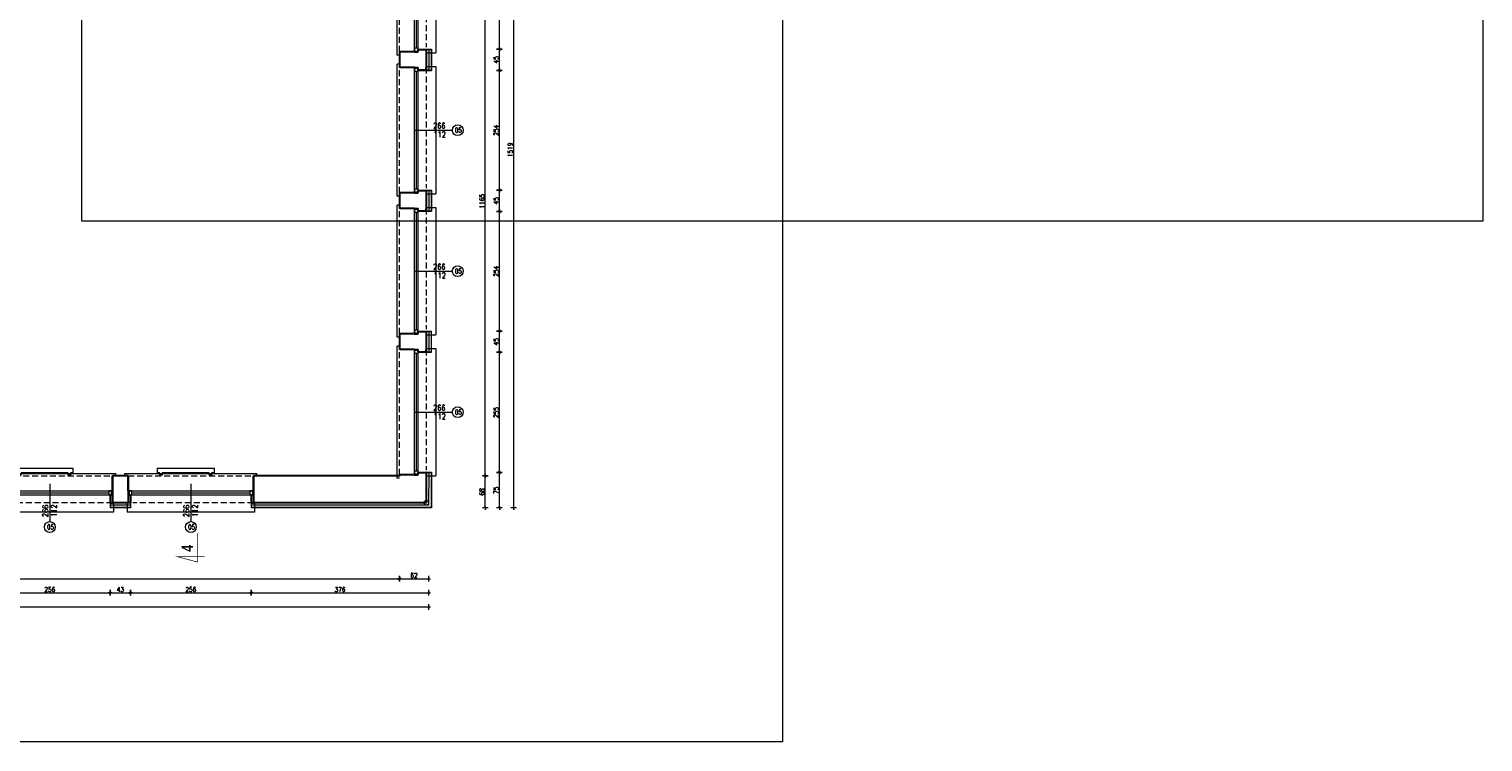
# Model space of a CAD drawing. Header units: millimetres. Extents: x 15214 to 140083, y -437840 to -79279.
# Tile 585 of 656: x 73608 to 76690, y -200085 to -198573. Entities that reach past the tile are written whole.
import ezdxf

# ---------------------------------------------------------------- set-up
doc = ezdxf.new("R2010")
doc.units = ezdxf.units.MM
doc.linetypes.add('HIDDEN', pattern=[9.525, 6.35, -3.175])
doc.layers.get('0').update_dxf_attribs({"lineweight": 0})
for name, color, linetype, lineweight in [('! grzejniki', 7, 'Continuous', 0), ('! tynk', 21, 'Continuous', 0), ('A_wymiary', 7, 'Continuous', 5), ('Istn-cienka', 4, 'Continuous', 9), ('Istn-okna', 6, 'Continuous', 13), ('Istn-sciany', 3, 'Continuous', 30), ('Istn-widok', 1, 'Continuous', 15), ('Ocieplenie', 4, 'ZIGZAG', 5), ('Opis', 8, 'Continuous', 13), ('Opis_okna', 8, 'Continuous', 15)]:
    doc.layers.add(name, color=color, linetype=linetype, lineweight=lineweight)
doc.layers.add('ramki', color=66, linetype='Continuous', lineweight=9, plot=False)
doc.styles.add('ARCHETYP', font='romans.shx', dxfattribs={"height": 15})
doc.styles.add('SIMPLEX', font='simplex.shx', dxfattribs={"width": 0.77})
doc.styles.add('STYLE7', font='ARIALNB.TTF')
doc.linetypes.add('ZIGZAG', pattern='A,0.00254,-5.08,[131,ltypeshp.shx,S=5.08,R=0,X=-5.08,Y=0],-10.16,[131,ltypeshp.shx,S=5.08,R=180,X=5.08,Y=0],-5.08', length=20.32254)
doc.dimstyles.new('OL PB 100', dxfattribs={"dimscale": 4, "dimtxt": 2.5, "dimasz": 0.1, "dimexe": 10, "dimexo": 10, "dimgap": 0.5, "dimtad": 1, "dimdec": 1, "dimrnd": 0.5, "dimzin": 9, "dimdsep": 46, "dimtxsty": 'SIMPLEX', "dimblk": 'thick_MSz', "dimcen": 0.05, "dimdle": 8, "dimse1": 1, "dimse2": 1, "dimclrd": 256, "dimclre": 256, "dimclrt": 3, "dimadec": 1, "dimazin": 2, "dimtfac": 1, "dimtdec": 1, "dimtix": 1, "dimtofl": 0, "dimtmove": 2, "dimatfit": 3, "dimldrblk": 'thick_MSz', "dimfxl": 10, "dimfxlon": 1, "dimtolj": 1, "dimlwd": -1, "dimlwe": -1, "dimarcsym": 0})

# ---------------------------------------------------------------- blocks, each defined once
blk = doc.blocks.new('okno 1')
at = {"layer": 'Istn-cienka', "linetype": 'HIDDEN', "ltscale": 2}
for points in [[(5, -4), (271, -4)], [(271, -61), (15, -61)]]:
    blk.add_lwpolyline(points, dxfattribs=at)
at = {"layer": 'Istn-okna'}
for points in [[(5, -36), (271, -36)], [(5, -44), (271, -44)], [(13, -40), (263, -40)]]:
    blk.add_lwpolyline(points, dxfattribs=at)
for points in [[(7, -44), (13, -44), (13, -36), (7, -36)], [(263, -44), (269, -44), (269, -36), (263, -36)]]:
    blk.add_lwpolyline(points, close=True, dxfattribs=at)
at = {"layer": 'Istn-sciany'}
for points in [[(5, -36), (5, -4)], [(271, -36), (271, -4)], [(5, -36), (5, -44)], [(5, -44), (10, -44)], [(10, -61), (5, -61)], [(10, -44), (10, -61)], [(266, -44), (271, -44)], [(266, -44), (266, -61)], [(266, -61), (271, -61)], [(271, -36), (271, -44)]]:
    blk.add_lwpolyline(points, dxfattribs=at)
at = {"layer": 'Istn-widok'}
for points in [[(-2, 1), (278, 1)], [(-2, -4), (-2, 1)], [(278, -4), (278, 1)], [(3, -61), (3, -81)], [(273, -61), (273, -81)], [(273, -81), (3, -81)]]:
    blk.add_lwpolyline(points, dxfattribs=at)
blk = doc.blocks.new('thick_MSz')
for p, q in [((-10, 0), (10, 0)), ((0, 15), (0, -15))]:
    blk.add_line(p, q)
at = {"const_width": 2, "elevation": 2}
blk.add_lwpolyline([(-7.1, -7.1), (7.1, 7.1)], dxfattribs=at)
blk = doc.blocks.new('*D1009')
at = {"layer": 'A_wymiary', "transparency": 16777216}
blk.add_line((74635.4, -198070), (74635.4, -199588.2), dxfattribs=at)
at = {"layer": 'DEFPOINTS', "color": 0, "transparency": 16777216}
for p in [(74455.4, -198069.6), (74455.4, -199588.6), (74635.4, -199588.6)]:
    blk.add_point(p, dxfattribs=at)
at = {"layer": 'A_wymiary', "transparency": 16777216, "xscale": 0.4, "yscale": 0.4, "zscale": 0.4}
for p, rotation in [((74635.4, -198069.6), 90), ((74635.4, -199588.6), 270)]:
    blk.add_blockref('thick_MSz', p, dxfattribs=dict(at, rotation=rotation))
at = {"layer": 'A_wymiary', "color": 3, "transparency": 16777216, "insert": (74628.4, -198829.1), "char_height": 10, "attachment_point": 5, "rotation": 90, "style": 'SIMPLEX'}
blk.add_mtext('\\A1;1519', dxfattribs=at)
blk = doc.blocks.new('*D1010')
at = {"layer": 'A_wymiary', "transparency": 16777216}
blk.add_line((71596.8, -199798.6), (74455, -199798.6), dxfattribs=at)
at = {"layer": 'DEFPOINTS', "color": 0, "transparency": 16777216}
for p in [(71596.4, -199445.6), (74455.4, -199588.6), (74455.4, -199798.6)]:
    blk.add_point(p, dxfattribs=at)
at = {"layer": 'A_wymiary', "transparency": 16777216, "xscale": 0.4, "yscale": 0.4, "zscale": 0.4, "rotation": 180}
blk.add_blockref('thick_MSz', (71596.4, -199798.6), dxfattribs=at)
at = {"layer": 'A_wymiary', "transparency": 16777216, "xscale": 0.4, "yscale": 0.4, "zscale": 0.4}
blk.add_blockref('thick_MSz', (74455.4, -199798.6), dxfattribs=at)
at = {"layer": 'A_wymiary', "color": 3, "transparency": 16777216, "insert": (73025.9, -199791.6), "char_height": 10, "attachment_point": 5, "style": 'SIMPLEX'}
blk.add_mtext('\\A1;2859', dxfattribs=at)
blk = doc.blocks.new('*D1058')
at = {"layer": 'A_wymiary', "transparency": 16777216}
blk.add_line((73524.8, -199768.6), (73780, -199768.6), dxfattribs=at)
at = {"layer": 'DEFPOINTS', "color": 0, "transparency": 16777216}
for p in [(73524.4, -199588.6), (73780.4, -199588.6), (73780.4, -199768.6)]:
    blk.add_point(p, dxfattribs=at)
at = {"layer": 'A_wymiary', "transparency": 16777216, "xscale": 0.4, "yscale": 0.4, "zscale": 0.4, "rotation": 180}
blk.add_blockref('thick_MSz', (73524.4, -199768.6), dxfattribs=at)
at = {"layer": 'A_wymiary', "transparency": 16777216, "xscale": 0.4, "yscale": 0.4, "zscale": 0.4}
blk.add_blockref('thick_MSz', (73780.4, -199768.6), dxfattribs=at)
at = {"layer": 'A_wymiary', "color": 3, "transparency": 16777216, "insert": (73652.4, -199761.6), "char_height": 10, "attachment_point": 5, "style": 'SIMPLEX'}
blk.add_mtext('\\A1;256', dxfattribs=at)
blk = doc.blocks.new('*D1059')
at = {"layer": 'A_wymiary', "transparency": 16777216}
blk.add_line((73780.8, -199768.6), (73823, -199768.6), dxfattribs=at)
at = {"layer": 'DEFPOINTS', "color": 0, "transparency": 16777216}
for p in [(73780.4, -199588.6), (73823.4, -199587.6), (73823.4, -199768.6)]:
    blk.add_point(p, dxfattribs=at)
at = {"layer": 'A_wymiary', "transparency": 16777216, "xscale": 0.4, "yscale": 0.4, "zscale": 0.4, "rotation": 180}
blk.add_blockref('thick_MSz', (73780.4, -199768.6), dxfattribs=at)
at = {"layer": 'A_wymiary', "transparency": 16777216, "xscale": 0.4, "yscale": 0.4, "zscale": 0.4}
blk.add_blockref('thick_MSz', (73823.4, -199768.6), dxfattribs=at)
at = {"layer": 'A_wymiary', "color": 3, "transparency": 16777216, "insert": (73801.9, -199761.6), "char_height": 10, "attachment_point": 5, "style": 'SIMPLEX'}
blk.add_mtext('\\A1;43', dxfattribs=at)
blk = doc.blocks.new('*D1060')
at = {"layer": 'A_wymiary', "transparency": 16777216}
blk.add_line((73823.8, -199768.6), (74079, -199768.6), dxfattribs=at)
at = {"layer": 'DEFPOINTS', "color": 0, "transparency": 16777216}
for p in [(73823.4, -199587.6), (74079.4, -199588.6), (74079.4, -199768.6)]:
    blk.add_point(p, dxfattribs=at)
at = {"layer": 'A_wymiary', "transparency": 16777216, "xscale": 0.4, "yscale": 0.4, "zscale": 0.4, "rotation": 180}
blk.add_blockref('thick_MSz', (73823.4, -199768.6), dxfattribs=at)
at = {"layer": 'A_wymiary', "transparency": 16777216, "xscale": 0.4, "yscale": 0.4, "zscale": 0.4}
blk.add_blockref('thick_MSz', (74079.4, -199768.6), dxfattribs=at)
at = {"layer": 'A_wymiary', "color": 3, "transparency": 16777216, "insert": (73951.4, -199761.6), "char_height": 10, "attachment_point": 5, "style": 'SIMPLEX'}
blk.add_mtext('\\A1;256', dxfattribs=at)
blk = doc.blocks.new('*D1061')
at = {"layer": 'A_wymiary', "transparency": 16777216}
blk.add_line((74079.8, -199768.6), (74455, -199768.6), dxfattribs=at)
at = {"layer": 'DEFPOINTS', "color": 0, "transparency": 16777216}
for p in [(74079.4, -199588.6), (74455.4, -199588.6), (74455.4, -199768.6)]:
    blk.add_point(p, dxfattribs=at)
at = {"layer": 'A_wymiary', "transparency": 16777216, "xscale": 0.4, "yscale": 0.4, "zscale": 0.4, "rotation": 180}
blk.add_blockref('thick_MSz', (74079.4, -199768.6), dxfattribs=at)
at = {"layer": 'A_wymiary', "transparency": 16777216, "xscale": 0.4, "yscale": 0.4, "zscale": 0.4}
blk.add_blockref('thick_MSz', (74455.4, -199768.6), dxfattribs=at)
at = {"layer": 'A_wymiary', "color": 3, "transparency": 16777216, "insert": (74267.4, -199761.6), "char_height": 10, "attachment_point": 5, "style": 'SIMPLEX'}
blk.add_mtext('\\A1;376', dxfattribs=at)
blk = doc.blocks.new('*D1065')
at = {"layer": 'A_wymiary', "transparency": 16777216}
blk.add_line((72024.8, -199738.6), (74393, -199738.6), dxfattribs=at)
at = {"layer": 'DEFPOINTS', "color": 0, "transparency": 16777216}
for p in [(72024.4, -199520.6), (74393.4, -199520.6), (74393.4, -199738.6)]:
    blk.add_point(p, dxfattribs=at)
at = {"layer": 'A_wymiary', "transparency": 16777216, "xscale": 0.4, "yscale": 0.4, "zscale": 0.4, "rotation": 180}
blk.add_blockref('thick_MSz', (72024.4, -199738.6), dxfattribs=at)
at = {"layer": 'A_wymiary', "transparency": 16777216, "xscale": 0.4, "yscale": 0.4, "zscale": 0.4}
blk.add_blockref('thick_MSz', (74393.4, -199738.6), dxfattribs=at)
at = {"layer": 'A_wymiary', "color": 3, "transparency": 16777216, "insert": (73208.9, -199731.6), "char_height": 10, "attachment_point": 5, "style": 'SIMPLEX'}
blk.add_mtext('\\A1;2369', dxfattribs=at)
blk = doc.blocks.new('*D1066')
at = {"layer": 'A_wymiary', "transparency": 16777216}
blk.add_line((74393.8, -199738.6), (74455, -199738.6), dxfattribs=at)
at = {"layer": 'DEFPOINTS', "color": 0, "transparency": 16777216}
for p in [(74393.4, -199520.6), (74455.4, -199588.6), (74455.4, -199738.6)]:
    blk.add_point(p, dxfattribs=at)
at = {"layer": 'A_wymiary', "transparency": 16777216, "xscale": 0.4, "yscale": 0.4, "zscale": 0.4, "rotation": 180}
blk.add_blockref('thick_MSz', (74393.4, -199738.6), dxfattribs=at)
at = {"layer": 'A_wymiary', "transparency": 16777216, "xscale": 0.4, "yscale": 0.4, "zscale": 0.4}
blk.add_blockref('thick_MSz', (74455.4, -199738.6), dxfattribs=at)
at = {"layer": 'A_wymiary', "color": 3, "transparency": 16777216, "insert": (74424.4, -199731.6), "char_height": 10, "attachment_point": 5, "style": 'SIMPLEX'}
blk.add_mtext('\\A1;62', dxfattribs=at)
blk = doc.blocks.new('*D1067')
at = {"layer": 'A_wymiary', "transparency": 16777216}
blk.add_line((74605.4, -199588.2), (74605.4, -199514), dxfattribs=at)
at = {"layer": 'DEFPOINTS', "color": 0, "transparency": 16777216}
for p in [(74450.4, -199513.6), (74605.4, -199513.6), (74455.4, -199588.6)]:
    blk.add_point(p, dxfattribs=at)
at = {"layer": 'A_wymiary', "transparency": 16777216, "xscale": 0.4, "yscale": 0.4, "zscale": 0.4}
for p, rotation in [((74605.4, -199513.6), 90), ((74605.4, -199588.6), 270)]:
    blk.add_blockref('thick_MSz', p, dxfattribs=dict(at, rotation=rotation))
at = {"layer": 'A_wymiary', "color": 3, "transparency": 16777216, "insert": (74598.4, -199551.1), "char_height": 10, "attachment_point": 5, "rotation": 90, "style": 'SIMPLEX'}
blk.add_mtext('\\A1;75', dxfattribs=at)
blk = doc.blocks.new('*D1068')
at = {"layer": 'A_wymiary', "transparency": 16777216}
blk.add_line((74605.4, -199513.2), (74605.4, -199259), dxfattribs=at)
at = {"layer": 'DEFPOINTS', "color": 0, "transparency": 16777216}
for p in [(74461.4, -199258.6), (74605.4, -199258.6), (74450.4, -199513.6)]:
    blk.add_point(p, dxfattribs=at)
at = {"layer": 'A_wymiary', "transparency": 16777216, "xscale": 0.4, "yscale": 0.4, "zscale": 0.4}
for p, rotation in [((74605.4, -199258.6), 90), ((74605.4, -199513.6), 270)]:
    blk.add_blockref('thick_MSz', p, dxfattribs=dict(at, rotation=rotation))
at = {"layer": 'A_wymiary', "color": 3, "transparency": 16777216, "insert": (74598.4, -199386.1), "char_height": 10, "attachment_point": 5, "rotation": 90, "style": 'SIMPLEX'}
blk.add_mtext('\\A1;255', dxfattribs=at)
blk = doc.blocks.new('*D1069')
at = {"layer": 'A_wymiary', "transparency": 16777216}
blk.add_line((74605.4, -199258.2), (74605.4, -199214), dxfattribs=at)
at = {"layer": 'DEFPOINTS', "color": 0, "transparency": 16777216}
for p in [(74461.5, -199213.6), (74605.4, -199213.6), (74461.4, -199258.6)]:
    blk.add_point(p, dxfattribs=at)
at = {"layer": 'A_wymiary', "transparency": 16777216, "xscale": 0.4, "yscale": 0.4, "zscale": 0.4}
for p, rotation in [((74605.4, -199213.6), 90), ((74605.4, -199258.6), 270)]:
    blk.add_blockref('thick_MSz', p, dxfattribs=dict(at, rotation=rotation))
at = {"layer": 'A_wymiary', "color": 3, "transparency": 16777216, "insert": (74598.4, -199236.1), "char_height": 10, "attachment_point": 5, "rotation": 90, "style": 'SIMPLEX'}
blk.add_mtext('\\A1;45', dxfattribs=at)
blk = doc.blocks.new('*D1070')
at = {"layer": 'A_wymiary', "transparency": 16777216}
blk.add_line((74605.4, -199213.2), (74605.4, -198960), dxfattribs=at)
at = {"layer": 'DEFPOINTS', "color": 0, "transparency": 16777216}
for p in [(74461.5, -198959.6), (74605.4, -198959.6), (74461.5, -199213.6)]:
    blk.add_point(p, dxfattribs=at)
at = {"layer": 'A_wymiary', "transparency": 16777216, "xscale": 0.4, "yscale": 0.4, "zscale": 0.4}
for p, rotation in [((74605.4, -198959.6), 90), ((74605.4, -199213.6), 270)]:
    blk.add_blockref('thick_MSz', p, dxfattribs=dict(at, rotation=rotation))
at = {"layer": 'A_wymiary', "color": 3, "transparency": 16777216, "insert": (74598.4, -199086.6), "char_height": 10, "attachment_point": 5, "rotation": 90, "style": 'SIMPLEX'}
blk.add_mtext('\\A1;254', dxfattribs=at)
blk = doc.blocks.new('*D1071')
at = {"layer": 'A_wymiary', "transparency": 16777216}
blk.add_line((74605.4, -198959.2), (74605.4, -198915), dxfattribs=at)
at = {"layer": 'DEFPOINTS', "color": 0, "transparency": 16777216}
for p in [(74461.6, -198914.6), (74605.4, -198914.6), (74461.5, -198959.6)]:
    blk.add_point(p, dxfattribs=at)
at = {"layer": 'A_wymiary', "transparency": 16777216, "xscale": 0.4, "yscale": 0.4, "zscale": 0.4}
for p, rotation in [((74605.4, -198914.6), 90), ((74605.4, -198959.6), 270)]:
    blk.add_blockref('thick_MSz', p, dxfattribs=dict(at, rotation=rotation))
at = {"layer": 'A_wymiary', "color": 3, "transparency": 16777216, "insert": (74598.4, -198937.1), "char_height": 10, "attachment_point": 5, "rotation": 90, "style": 'SIMPLEX'}
blk.add_mtext('\\A1;45', dxfattribs=at)
blk = doc.blocks.new('*D1072')
at = {"layer": 'A_wymiary', "transparency": 16777216}
blk.add_line((74605.4, -198914.2), (74605.4, -198661), dxfattribs=at)
at = {"layer": 'DEFPOINTS', "color": 0, "transparency": 16777216}
for p in [(74461.5, -198660.6), (74605.4, -198660.6), (74461.6, -198914.6)]:
    blk.add_point(p, dxfattribs=at)
at = {"layer": 'A_wymiary', "transparency": 16777216, "xscale": 0.4, "yscale": 0.4, "zscale": 0.4}
for p, rotation in [((74605.4, -198660.6), 90), ((74605.4, -198914.6), 270)]:
    blk.add_blockref('thick_MSz', p, dxfattribs=dict(at, rotation=rotation))
at = {"layer": 'A_wymiary', "color": 3, "transparency": 16777216, "insert": (74598.4, -198787.6), "char_height": 10, "attachment_point": 5, "rotation": 90, "style": 'SIMPLEX'}
blk.add_mtext('\\A1;254', dxfattribs=at)
blk = doc.blocks.new('*D1073')
at = {"layer": 'A_wymiary', "transparency": 16777216}
blk.add_line((74605.4, -198660.2), (74605.4, -198616), dxfattribs=at)
at = {"layer": 'DEFPOINTS', "color": 0, "transparency": 16777216}
for p in [(74461.7, -198615.6), (74605.4, -198615.6), (74461.5, -198660.6)]:
    blk.add_point(p, dxfattribs=at)
at = {"layer": 'A_wymiary', "transparency": 16777216, "xscale": 0.4, "yscale": 0.4, "zscale": 0.4}
for p, rotation in [((74605.4, -198615.6), 90), ((74605.4, -198660.6), 270)]:
    blk.add_blockref('thick_MSz', p, dxfattribs=dict(at, rotation=rotation))
at = {"layer": 'A_wymiary', "color": 3, "transparency": 16777216, "insert": (74598.4, -198638.1), "char_height": 10, "attachment_point": 5, "rotation": 90, "style": 'SIMPLEX'}
blk.add_mtext('\\A1;45', dxfattribs=at)
blk = doc.blocks.new('*D1074')
at = {"layer": 'A_wymiary', "transparency": 16777216}
blk.add_line((74605.4, -198615.2), (74605.4, -198362), dxfattribs=at)
at = {"layer": 'DEFPOINTS', "color": 0, "transparency": 16777216}
for p in [(74461.7, -198361.6), (74605.4, -198361.6), (74461.7, -198615.6)]:
    blk.add_point(p, dxfattribs=at)
at = {"layer": 'A_wymiary', "transparency": 16777216, "xscale": 0.4, "yscale": 0.4, "zscale": 0.4}
for p, rotation in [((74605.4, -198361.6), 90), ((74605.4, -198615.6), 270)]:
    blk.add_blockref('thick_MSz', p, dxfattribs=dict(at, rotation=rotation))
at = {"layer": 'A_wymiary', "color": 3, "transparency": 16777216, "insert": (74598.4, -198488.6), "char_height": 10, "attachment_point": 5, "rotation": 90, "style": 'SIMPLEX'}
blk.add_mtext('\\A1;254', dxfattribs=at)
blk = doc.blocks.new('*D1076')
at = {"layer": 'A_wymiary', "transparency": 16777216}
blk.add_line((74575.4, -199588.2), (74575.4, -199521), dxfattribs=at)
at = {"layer": 'DEFPOINTS', "color": 0, "transparency": 16777216}
for p in [(74393.4, -199520.6), (74575.4, -199520.6), (74461.8, -199588.6)]:
    blk.add_point(p, dxfattribs=at)
at = {"layer": 'A_wymiary', "transparency": 16777216, "xscale": 0.4, "yscale": 0.4, "zscale": 0.4}
for p, rotation in [((74575.4, -199520.6), 90), ((74575.4, -199588.6), 270)]:
    blk.add_blockref('thick_MSz', p, dxfattribs=dict(at, rotation=rotation))
at = {"layer": 'A_wymiary', "color": 3, "transparency": 16777216, "insert": (74568.4, -199554.6), "char_height": 10, "attachment_point": 5, "rotation": 90, "style": 'SIMPLEX'}
blk.add_mtext('\\A1;68', dxfattribs=at)
blk = doc.blocks.new('*D1077')
at = {"layer": 'A_wymiary', "transparency": 16777216}
blk.add_line((74575.4, -199520.2), (74575.4, -198356), dxfattribs=at)
at = {"layer": 'DEFPOINTS', "color": 0, "transparency": 16777216}
for p in [(74393.4, -198355.6), (74575.4, -198355.6), (74393.4, -199520.6)]:
    blk.add_point(p, dxfattribs=at)
at = {"layer": 'A_wymiary', "transparency": 16777216, "xscale": 0.4, "yscale": 0.4, "zscale": 0.4}
for p, rotation in [((74575.4, -198355.6), 90), ((74575.4, -199520.6), 270)]:
    blk.add_blockref('thick_MSz', p, dxfattribs=dict(at, rotation=rotation))
at = {"layer": 'A_wymiary', "color": 3, "transparency": 16777216, "insert": (74568.4, -198938.1), "char_height": 10, "attachment_point": 5, "rotation": 90, "style": 'SIMPLEX'}
blk.add_mtext('\\A1;1165', dxfattribs=at)

msp = doc.modelspace()

# ---------------------------------------------------------------- linework, layer by layer
at = {"layer": '! grzejniki'}
for points in [[(73586.42327, -199519.3383), (73586.42327, -199514.3383), (73581.42327, -199514.3383), (73581.42327, -199504.3383), (73701.42327, -199504.3383), (73701.42327, -199514.3383), (73696.42327, -199514.3383), (73696.42327, -199519.3383), (73691.42327, -199519.3383), (73691.42327, -199514.3383), (73591.42327, -199514.3383), (73591.42327, -199519.3383)], [(73885.42327, -199519.3383), (73885.42327, -199514.3383), (73880.42327, -199514.3383), (73880.42327, -199504.3383), (74000.42327, -199504.3383), (74000.42327, -199514.3383), (73995.42327, -199514.3383), (73995.42327, -199519.3383), (73990.42327, -199519.3383), (73990.42327, -199514.3383), (73890.42327, -199514.3383), (73890.42327, -199519.3383)]]:
    msp.add_lwpolyline(points, close=True, dxfattribs=at)
at = {"layer": '! tynk'}
for points in [[(74433.42327, -198615.58271), (74461.44467, -198615.59193)], [(74450.42327, -198616.5883), (74461.44434, -198616.59193)], [(74460.73993, -198615.5917), (74460.72512, -198660.58491)], [(74461.65566, -198615.592), (74461.64085, -198660.58521)], [(74433.42327, -198660.5939), (74461.64085, -198660.58461)], [(74450.42327, -198659.5883), (74461.64118, -198659.58461)], [(74433.42327, -198914.58271), (74461.44467, -198914.59193)], [(74450.42327, -198915.5883), (74461.44434, -198915.59193)], [(74460.64151, -198914.59167), (74460.6267, -198959.58494)], [(74461.55724, -198914.59197), (74461.54243, -198959.58525)], [(74433.42327, -198959.5939), (74461.54243, -198959.58464)], [(74450.42327, -198958.5883), (74461.54276, -198958.58464)], [(74433.42327, -199213.58271), (74461.44467, -199213.59193)], [(74450.42327, -199214.5883), (74461.44434, -199214.59193)], [(74460.54309, -199213.59163), (74460.52828, -199258.58498)], [(74433.42327, -199258.5939), (74461.44467, -199258.58467)], [(74450.42327, -199257.5883), (74461.44434, -199257.58468)], [(74460.44467, -199512.5916), (74460.41998, -199587.5883), (74079.42327, -199587.5883)], [(74461.44467, -199512.59193), (74461.41965, -199588.5883), (74079.42327, -199588.5883)], [(74433.42327, -199512.58271), (74461.44467, -199512.59193)], [(74450.42327, -199513.5883), (74461.44434, -199513.59193)], [(73780.42327, -199577.5883), (73780.42327, -199588.5883)], [(73823.42327, -199587.5883), (73780.42327, -199587.5883)], [(73823.42327, -199588.5883), (73780.42327, -199588.5883)], [(73823.42327, -199577.5883), (73823.42327, -199588.5883)], [(74079.42327, -199577.5883), (74079.42327, -199588.5883)]]:
    msp.add_lwpolyline(points, dxfattribs=at)
at = {"layer": 'A_wymiary'}
msp.add_circle((74450.42327, -199577.5883), 5, dxfattribs=at)
at = {"layer": 'Istn-sciany'}
for points in [[(74450.42327, -198616.5883), (74450.42327, -198659.5883)], [(74393.42327, -198621.5883), (74393.42327, -198654.5883)], [(74393.42327, -198920.5883), (74393.42327, -198953.5883)], [(74450.42327, -198915.5883), (74450.42327, -198958.5883)], [(74393.42327, -199219.5883), (74393.42327, -199252.5883)], [(74450.42327, -199214.5883), (74450.42327, -199257.5883)], [(73818.42327, -199520.5883), (73785.42327, -199520.5883)], [(73785.42327, -199520.5883), (73785.42327, -199577.5883)], [(73818.42327, -199520.5883), (73818.42327, -199577.5883)], [(74450.42327, -199513.5883), (74450.42327, -199577.5883), (74084.42327, -199577.5883)], [(74393.42327, -199518.5883), (74393.42327, -199520.5883), (74084.42327, -199520.5883)], [(74084.42327, -199520.5883), (74084.42327, -199577.5883)], [(73818.42327, -199577.5883), (73785.42327, -199577.5883)]]:
    msp.add_lwpolyline(points, dxfattribs=at)
at = {"layer": 'Ocieplenie', "linetype": 'ZIGZAG', "ltscale": 0.75}
for points in [[(74455.73993, -198615.59005), (74455.72512, -198660.58656)], [(74455.64151, -198914.59002), (74455.6267, -198959.58659)], [(74455.54309, -199213.58999), (74455.52828, -199258.58662)], [(74455.44467, -199512.58996), (74455.42163, -199582.5883), (74079.42327, -199582.5883)], [(73823.42327, -199582.5883), (73780.42327, -199582.5883)]]:
    msp.add_lwpolyline(points, dxfattribs=at)
at = {"layer": 'Opis', "color": 8}
for points in [[(74425.42327, -198787.5883), (74505.58245, -198787.5883)], [(74425.42327, -199086.5883), (74505.58245, -199086.5883)], [(74425.42327, -199385.5883), (74505.58245, -199385.5883)], [(73652.42327, -199537.42942), (73652.42327, -199617.5886)], [(73951.42327, -199537.42942), (73951.42327, -199617.5886)]]:
    msp.add_lwpolyline(points, dxfattribs=at)
at = {"layer": 'Opis', "color": 2, "const_width": 1.44}
msp.add_lwpolyline([(73965.55299, -199642.56713), (73965.55299, -199703.39273), (73923.48835, -199692.12155), (73980.75939, -199692.12155)], dxfattribs=at)
msp.add_lwpolyline([(73965.55299, -199642.56713), (73965.55299, -199703.39273), (73923.48835, -199692.12155), (73980.75939, -199692.12155)], dxfattribs=at)
at = {"layer": 'Opis_okna'}
for centre in [(74517.08245, -198787.5883), (74517.08245, -199086.5883), (74517.08245, -199385.5883), (73652.42327, -199629.0886), (73951.42327, -199629.0886)]:
    msp.add_circle(centre, 11.5, dxfattribs=at)
at = {"layer": 'ramki'}
for points in [[(73720.14101, -198980.67237), (73720.14101, -194780.67237), (76690.14101, -194780.67237), (76690.14101, -198980.67237)], [(71005.14101, -197114.84055), (75205.14101, -197114.84055), (75205.14101, -200084.84055), (71005.14101, -200084.84055)]]:
    msp.add_lwpolyline(points, close=True, dxfattribs=at)

# ---------------------------------------------------------------- block references
at = {"rotation": 89.99999999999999}
for p in [(74389.42327, -198626.5883), (74389.42327, -198925.5883), (74389.42327, -199224.5883), (74389.42327, -199523.5883)]:
    msp.add_blockref('okno 1', p, dxfattribs=at)
for p in [(73514.42327, -199516.5883), (73813.42327, -199516.5883)]:
    msp.add_blockref('okno 1', p)

# ---------------------------------------------------------------- texts
at = {"layer": 'Opis', "color": 8, "style": 'ARCHETYP', "width": 0.8}
for s, p in [('266', (74465.00554, -198784.1249)), ('112', (74465.73089, -198802.49328)), ('266', (74465.00554, -199083.1249)), ('112', (74465.73089, -199101.49328)), ('266', (74465.00554, -199382.1249)), ('112', (74465.73089, -199400.49328))]:
    msp.add_text(s, height=12, dxfattribs=at).set_placement(p)
for s, p in [('266', (73648.95987, -199608.06521)), ('112', (73667.32825, -199607.33986)), ('266', (73947.95987, -199608.06521)), ('112', (73966.32825, -199607.33986))]:
    msp.add_text(s, height=12, rotation=90, dxfattribs=at).set_placement(p)
at = {"layer": 'Opis', "color": 9, "style": 'STYLE7', "text_generation_flag": 6, "width": 0.95}
msp.add_text('4', height=24, rotation=270.00000016, dxfattribs=at).set_placement((73956.16912, -199681.54788))
at = {"layer": 'Opis_okna', "style": 'ARCHETYP', "width": 0.7}
for p in [(74511.10582, -198792.50998), (74511.10582, -199091.50998), (74511.10582, -199390.50998), (73646.44664, -199634.01028), (73945.44664, -199634.01028)]:
    msp.add_text('05', height=10, dxfattribs=at).set_placement(p)

# ---------------------------------------------------------------- dimensions: what is measured, and where the dimension line sits
at = {"layer": 'A_wymiary'}
for base, p1, p2, picture, middle in [((74635.41965, -199588.5883), (74455.41965, -198069.5883), (74455.41965, -199588.5883), '*D1009', (74628.41965, -198829.0883)), ((74575.41965, -198355.5883), (74393.42327, -199520.5883), (74393.42327, -198355.5883), '*D1077', (74568.41965, -198938.0883)), ((74605.41965, -198361.58458), (74461.65566, -198615.592), (74461.73927, -198361.58458), '*D1074', (74598.41965, -198488.58829)), ((74605.41965, -198615.592), (74461.47363, -198660.58467), (74461.65566, -198615.592), '*D1073', (74598.41965, -198638.08833)), ((74605.41965, -198660.58467), (74461.55724, -198914.59197), (74461.47363, -198660.58467), '*D1072', (74598.41965, -198787.58832)), ((74605.41965, -198914.59197), (74461.54243, -198959.58525), (74461.55724, -198914.59197), '*D1071', (74598.41965, -198937.08861)), ((74605.41965, -198959.58525), (74461.45948, -199213.59194), (74461.54243, -198959.58525), '*D1070', (74598.41965, -199086.58859)), ((74605.41965, -199213.59194), (74461.44467, -199258.58467), (74461.45948, -199213.59194), '*D1069', (74598.41965, -199236.08831)), ((74605.41965, -199258.58467), (74450.42327, -199513.5883), (74461.44467, -199258.58467), '*D1068', (74598.41965, -199386.08649)), ((74605.41965, -199513.5883), (74455.41965, -199588.5883), (74450.42327, -199513.5883), '*D1067', (74598.41965, -199551.0883)), ((74575.41965, -199520.5883), (74461.83541, -199588.5883), (74393.42327, -199520.5883), '*D1076', (74568.41965, -199554.5883))]:
    dim = msp.add_linear_dim(base=base, p1=p1, p2=p2, angle=90, dimstyle='OL PB 100', dxfattribs=at)
    dim.commit()
    dim.dimension.update_dxf_attribs({"geometry": picture, "text_midpoint": middle})
for base, p1, p2, picture, middle in [((74455.41965, -199798.5883), (71596.42327, -199445.5883), (74455.41965, -199588.5883), '*D1010', (73025.92146, -199791.5883)), ((74393.42327, -199738.5883), (72024.42327, -199520.5883), (74393.42327, -199520.5883), '*D1065', (73208.92327, -199731.5883)), ((74455.41965, -199738.5883), (74393.42327, -199520.5883), (74455.41965, -199588.5883), '*D1066', (74424.42146, -199731.5883)), ((73780.42327, -199768.5883), (73524.42327, -199588.5883), (73780.42327, -199588.5883), '*D1058', (73652.42327, -199761.5883)), ((73823.42327, -199768.5883), (73780.42327, -199588.5883), (73823.42327, -199587.5883), '*D1059', (73801.92327, -199761.5883)), ((74079.42327, -199768.5883), (73823.42327, -199587.5883), (74079.42327, -199588.5883), '*D1060', (73951.42327, -199761.5883)), ((74455.41965, -199768.5883), (74079.42327, -199588.5883), (74455.41965, -199588.5883), '*D1061', (74267.42146, -199761.5883))]:
    dim = msp.add_linear_dim(base=base, p1=p1, p2=p2, dimstyle='OL PB 100', dxfattribs=at)
    dim.commit()
    dim.dimension.update_dxf_attribs({"geometry": picture, "text_midpoint": middle})

doc.saveas('drawing.dxf')
